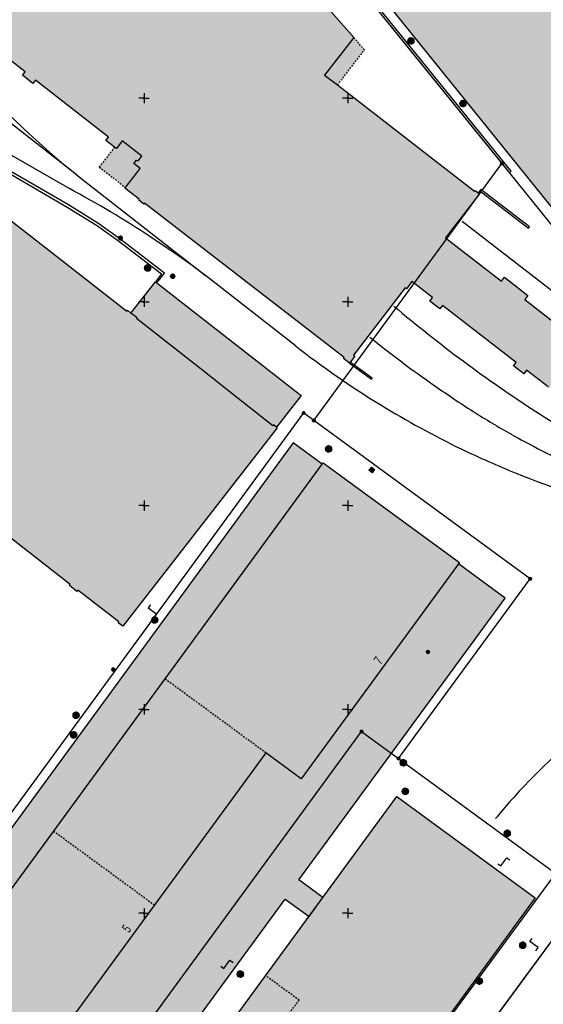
# Model space of a CAD drawing. Header units: metres. Extents: x 2695560 to 2696939, y 1260491 to 1262050.
# Tile 759 of 1005: x 2696311 to 2696375, y 1261264 to 1261384. Entities that reach past the tile are written whole.
import ezdxf

# ---------------------------------------------------------------- set-up
doc = ezdxf.new("R2010")
doc.units = ezdxf.units.M
doc.linetypes.add('AUSGEZOGEN', pattern=[0])
doc.linetypes.add('VERDECKT2_S2', pattern=[0.36, 0.2, -0.16])
for name, color, linetype in [('XR$1$AV_Flächen (EO)', 7, 'AUSGEZOGEN'), ('XR$1$AV_Gebäudeflächen (BB)', 7, 'AUSGEZOGEN'), ('XR$1$AV_Gebäudeflächen (EO)', 7, 'AUSGEZOGEN'), ('XR$1$AV_Gebäudeflächen ut.', 7, 'AUSGEZOGEN'), ('XR$1$AV_Grenzpunkte', 7, 'AUSGEZOGEN'), ('XR$1$AV_Haus-Nr.', 7, 'AUSGEZOGEN'), ('XR$1$AV_Koordinatennetzpunkte', 7, 'AUSGEZOGEN'), ('XR$1$AV_Linien (BB)', 7, 'AUSGEZOGEN'), ('XR$1$AV_Linien (EO)', 7, 'AUSGEZOGEN'), ('XR$1$AW_LK_Schachtdeckel', 24, 'AUSGEZOGEN'), ('XR$1$AW_LK_Zwischenpunkt', 24, 'AUSGEZOGEN'), ('XR$1$Liegenschaftsgrenzen', 7, 'AUSGEZOGEN'), ('XR$1$PFAV', 255, 'AUSGEZOGEN'), ('XR$1$PFAW', 255, 'AUSGEZOGEN'), ('XR$1$PFWA', 255, 'AUSGEZOGEN'), ('XR$1$RP_Abstandslinie', 7, 'AUSGEZOGEN'), ('XR$1$WA_LK_Absperrarmatur', 171, 'AUSGEZOGEN'), ('XR$1$WA_LK_Hydrant', 171, 'AUSGEZOGEN')]:
    doc.layers.add(name, color=color, linetype=linetype)
doc.styles.add('ARIAL', font='arial.ttf')

# ---------------------------------------------------------------- blocks, each defined once
blk = doc.blocks.new('COMPLEXOBJECT_986')
at = {"layer": 'XR$1$AV_Linien (EO)', "color": 7, "linetype": 'AUSGEZOGEN', "transparency": 33554687}
blk.add_line((6364.05, 11359.9), (6376.47, 11350.27), dxfattribs=at)
for centre, radius, start, end in [((6320.9, 11280.82), 88.95, 46.5037, 51.3357), ((6320.95, 11280.9), 88.85, 38.049, 46.4913)]:
    blk.add_arc(centre, radius, start, end, dxfattribs=at)
blk = doc.blocks.new('COMPLEXOBJECT_988')
at = {"layer": 'XR$1$AV_Linien (EO)', "color": 7, "linetype": 'AUSGEZOGEN', "transparency": 33554687}
for centre, radius, start, end in [((6446.42, 11462.74), 149.96, 231.3203, 235.1285), ((6446, 11462.12), 149.21, 235.1268, 237.3085), ((6425.35, 11431.37), 112.18, 237.6984, 240.4857), ((6440.67, 11461.81), 146.23, 241.1387, 243.9939), ((6440.77, 11461.93), 146.38, 243.9787, 247.3137)]:
    blk.add_arc(centre, radius, start, end, dxfattribs=at)
blk = doc.blocks.new('COMPLEXOBJECT_1001')
at = {"layer": 'XR$1$AV_Linien (EO)', "color": 7, "linetype": 'AUSGEZOGEN', "transparency": 33554687}
for centre, radius, start, end in [((6465.91, 11479.92), 170.79, 229.793, 237.0767), ((6529.78, 11582.74), 291.83, 237.5232, 238.7778), ((6526.21, 11576.8), 284.89, 238.772, 240.3797)]:
    blk.add_arc(centre, radius, start, end, dxfattribs=at)
blk = doc.blocks.new('COMPLEXOBJECT_1013')
at = {"layer": 'XR$1$AV_Linien (EO)', "color": 7, "linetype": 'AUSGEZOGEN', "transparency": 33554687}
blk.add_line((6294.2, 11388.44), (6303.72, 11377.9), dxfattribs=at)
for centre, radius, start, end in [((6195.23, 11296.46), 135.26, 49.0326, 51.2902), ((6216.96, 11320.48), 102.88, 46.2074, 49.4025), ((6216.36, 11319.88), 103.73, 41.3719, 46.1971), ((6387.25, 11453.29), 112.53, 222.0675, 231.2913)]:
    blk.add_arc(centre, radius, start, end, dxfattribs=at)
blk = doc.blocks.new('COMPLEXOBJECT_1015')
at = {"layer": 'XR$1$AV_Linien (EO)', "color": 7, "linetype": 'AUSGEZOGEN', "transparency": 33554687}
blk.add_line((6343.55, 11344.64), (6332.56, 11353.22), dxfattribs=at)
for centre, radius, start, end in [((6413.63, 11434.51), 113.97, 232.0497, 238.479), ((6413.66, 11434.6), 114.06, 238.4896, 244.1423), ((6417.09, 11443.05), 123.16, 244.424, 247.8576), ((6416.91, 11442.6), 122.67, 247.8545, 254.197)]:
    blk.add_arc(centre, radius, start, end, dxfattribs=at)
blk = doc.blocks.new('COMPLEXOBJECT_1030')
at = {"layer": 'XR$1$AV_Linien (EO)', "color": 7, "linetype": 'AUSGEZOGEN', "transparency": 33554687}
blk.add_line((6301.26, 11372.28), (6315.84, 11363.9), dxfattribs=at)
for centre, radius, start, end in [((6313.83, 11477.27), 101.9, 247.5442, 250.8075), ((6314.51, 11479.17), 103.91, 250.7989, 252.6634), ((6261.96, 11306.09), 76.97, 64.7396, 73.7199), ((6261.73, 11305.63), 77.48, 59.3265, 64.7297), ((6253.94, 11248.49), 130.96, 56.7045, 61.7938), ((6253.9, 11248.43), 131.03, 53.1044, 56.7039)]:
    blk.add_arc(centre, radius, start, end, dxfattribs=at)
blk = doc.blocks.new('COMPLEXOBJECT_1106')
at = {"layer": 'XR$1$AV_Linien (EO)', "color": 7, "linetype": 'AUSGEZOGEN', "transparency": 33554687}
blk.add_line((6378.53, 11297.02), (6387.58, 11304.36), dxfattribs=at)
for centre, radius, start, end in [((6427.34, 11237.93), 76.64, 129.5581, 136.4872), ((6422.93, 11241.97), 70.66, 136.3983, 140.8293)]:
    blk.add_arc(centre, radius, start, end, dxfattribs=at)
blk = doc.blocks.new('BAV15')
at = {"layer": 'XR$1$PFAV', "transparency": 33554687}
blk.add_hatch(color=7, dxfattribs=at).paths.add_polyline_path([(0.5, 0), (0.49, 0.1), (0.46, 0.2), (0.41, 0.29), (0.34, 0.36), (0.26, 0.42), (0.17, 0.47), (0.08, 0.49), (-0.03, 0.5), (-0.13, 0.48), (-0.22, 0.45), (-0.31, 0.4), (-0.38, 0.33), (-0.44, 0.24), (-0.48, 0.15), (-0.5, 0.05), (-0.5, -0.05), (-0.48, -0.15), (-0.44, -0.24), (-0.38, -0.33), (-0.31, -0.4), (-0.22, -0.45), (-0.13, -0.48), (-0.03, -0.5), (0.08, -0.49), (0.17, -0.47), (0.26, -0.42), (0.34, -0.36), (0.41, -0.29), (0.46, -0.2), (0.49, -0.1)])
at = {"color": 7, "transparency": 33554687}
for start, end in [(90, 270), (270, 90)]:
    blk.add_arc((0, 0), 0.5, start, end, dxfattribs=at)
at = {"layer": 'XR$1$PFAV', "transparency": 33554687}
blk.add_circle((0, 0), 0.5, dxfattribs=at)
blk = doc.blocks.new('BAV2041')
at = {"color": 7, "transparency": 33554687}
for p, q in [((-0.05, 0), (-0.5, 0)), ((0, 0.5), (0, 0.05)), ((0.05, 0), (0.5, 0)), ((0, -0.05), (0, -0.5))]:
    blk.add_line(p, q, dxfattribs=at)
blk.add_circle((0, 0), 0.05, dxfattribs=at)
for start, end in [(90, 270), (270, 90)]:
    blk.add_arc((0, 0), 0.05, start, end, dxfattribs=at)
blk = doc.blocks.new('BAW2093')
at = {"transparency": 33554687}
blk.add_lwpolyline([(-0.375, -0.5), (0, -0.5), (0, 0.5), (0.375, 0.5)], dxfattribs=at)
blk = doc.blocks.new('BAW2082')
at = {"layer": 'XR$1$PFAW', "transparency": 33554687}
blk.add_hatch(color=7, dxfattribs=at).paths.add_polyline_path([(0.51, 0), (0.5, 0.1), (0.47, 0.19), (0.42, 0.28), (0.35, 0.36), (0.27, 0.42), (0.18, 0.47), (0.08, 0.49), (-0.02, 0.5), (-0.12, 0.48), (-0.21, 0.45), (-0.3, 0.39), (-0.37, 0.32), (-0.43, 0.24), (-0.47, 0.15), (-0.49, 0.05), (-0.49, -0.05), (-0.47, -0.15), (-0.43, -0.25), (-0.37, -0.33), (-0.3, -0.4), (-0.21, -0.45), (-0.12, -0.49), (-0.02, -0.5), (0.08, -0.5), (0.18, -0.47), (0.27, -0.43), (0.35, -0.37), (0.42, -0.29), (0.47, -0.2), (0.5, -0.1)])
at = {"transparency": 33554687}
for start, end in [(91.1948, 268.8052), (268.8052, 91.1948)]:
    blk.add_arc((0.01, 0), 0.5, start, end, dxfattribs=at)
at = {"layer": 'XR$1$PFAW', "transparency": 33554687}
blk.add_circle((0.01, 0), 0.5, dxfattribs=at)
blk = doc.blocks.new('BAW2088')
at = {"layer": 'XR$1$PFAW', "transparency": 33554687}
blk.add_hatch(color=253, dxfattribs=at).paths.add_polyline_path([(0.51, 0), (0.5, 0.1), (0.47, 0.2), (0.42, 0.29), (0.35, 0.36), (0.27, 0.42), (0.18, 0.47), (0.09, 0.49), (-0.01, 0.5), (-0.11, 0.48), (-0.21, 0.45), (-0.3, 0.4), (-0.37, 0.33), (-0.43, 0.24), (-0.47, 0.15), (-0.49, 0.05), (-0.49, -0.05), (-0.47, -0.15), (-0.43, -0.24), (-0.37, -0.33), (-0.3, -0.4), (-0.21, -0.45), (-0.11, -0.48), (-0.01, -0.5), (0.09, -0.49), (0.18, -0.47), (0.27, -0.42), (0.35, -0.36), (0.42, -0.29), (0.47, -0.2), (0.5, -0.1)])
at = {"transparency": 33554687}
for start, end in [(91.1948, 268.8052), (268.8052, 91.1948)]:
    blk.add_arc((0.01, 0), 0.5, start, end, dxfattribs=at)
at = {"layer": 'XR$1$PFAW', "transparency": 33554687}
blk.add_circle((0.01, 0), 0.5, dxfattribs=at)
blk = doc.blocks.new('BAW2081')
at = {"layer": 'XR$1$PFAW', "transparency": 33554687}
blk.add_hatch(color=7, dxfattribs=at).paths.add_polyline_path([(0.5, 0), (0.49, 0.1), (0.46, 0.2), (0.41, 0.29), (0.34, 0.36), (0.26, 0.42), (0.17, 0.47), (0.08, 0.49), (-0.03, 0.5), (-0.13, 0.48), (-0.22, 0.45), (-0.31, 0.4), (-0.38, 0.33), (-0.44, 0.24), (-0.48, 0.15), (-0.5, 0.05), (-0.5, -0.05), (-0.48, -0.15), (-0.44, -0.24), (-0.38, -0.33), (-0.31, -0.4), (-0.22, -0.45), (-0.13, -0.48), (-0.03, -0.5), (0.08, -0.49), (0.17, -0.47), (0.26, -0.42), (0.34, -0.36), (0.41, -0.29), (0.46, -0.2), (0.49, -0.1)])
at = {"transparency": 33554687}
blk.add_line((-0.43, -0.25), (0, 0), dxfattribs=at)
blk.add_lwpolyline([(0, 0.5), (0, 0), (0.43, -0.25)], dxfattribs=at)
for start, end in [(90, 180), (180, 270), (0, 90), (270, 0)]:
    blk.add_arc((0, 0), 0.5, start, end, dxfattribs=at)
at = {"layer": 'XR$1$PFAW', "transparency": 33554687}
blk.add_circle((0, 0), 0.5, dxfattribs=at)
blk = doc.blocks.new('BAW2089')
at = {"layer": 'XR$1$PFAW', "transparency": 33554687}
blk.add_hatch(color=7, dxfattribs=at).paths.add_polyline_path([(-0.5, 0.5), (-0.5, -0.5), (0.5, -0.5), (0.5, 0.5)])
at = {"transparency": 33554687}
blk.add_lwpolyline([(-0.5, 0.5), (0.5, 0.5), (0.5, -0.5), (-0.5, -0.5), (-0.5, 0.5)], close=True, dxfattribs=at)
at = {"layer": 'XR$1$PFAW', "transparency": 33554687}
blk.add_lwpolyline([(-0.5, 0.5), (0.5, 0.5), (0.5, -0.5), (-0.5, -0.5), (-0.5, 0.5)], close=True, dxfattribs=at)
blk = doc.blocks.new('BWA2009')
at = {"true_color": 0x000000, "transparency": 33554687}
blk.add_hatch(color=18, dxfattribs=at).paths.add_polyline_path([(0.33, 0), (0.33, 0.07), (0.31, 0.13), (0.27, 0.19), (0.23, 0.24), (0.18, 0.28), (0.12, 0.31), (0.05, 0.33), (-0.02, 0.33), (-0.08, 0.32), (-0.15, 0.3), (-0.2, 0.26), (-0.25, 0.22), (-0.29, 0.16), (-0.32, 0.1), (-0.33, 0.03), (-0.33, -0.03), (-0.32, -0.1), (-0.29, -0.16), (-0.25, -0.22), (-0.2, -0.26), (-0.15, -0.3), (-0.08, -0.32), (-0.02, -0.33), (0.05, -0.33), (0.12, -0.31), (0.18, -0.28), (0.23, -0.24), (0.27, -0.19), (0.31, -0.13), (0.33, -0.07)])
at = {"layer": 'XR$1$PFWA', "transparency": 33554687}
blk.add_hatch(color=7, dxfattribs=at).paths.add_polyline_path([(0.5, 0), (0.49, 0.1), (0.46, 0.2), (0.41, 0.29), (0.34, 0.36), (0.26, 0.42), (0.17, 0.47), (0.08, 0.49), (-0.03, 0.5), (-0.13, 0.48), (-0.22, 0.45), (-0.31, 0.4), (-0.38, 0.33), (-0.44, 0.24), (-0.48, 0.15), (-0.5, 0.05), (-0.5, -0.05), (-0.48, -0.15), (-0.44, -0.24), (-0.38, -0.33), (-0.31, -0.4), (-0.22, -0.45), (-0.13, -0.48), (-0.03, -0.5), (0.08, -0.49), (0.17, -0.47), (0.26, -0.42), (0.34, -0.36), (0.41, -0.29), (0.46, -0.2), (0.49, -0.1)])
at = {"transparency": 33554687}
blk.add_circle((0, 0), 0.333, dxfattribs=at)
for start, end in [(90, 180), (180, 270), (0, 90), (270, 0)]:
    blk.add_arc((0, 0), 0.5, start, end, dxfattribs=at)
at = {"layer": 'XR$1$PFWA', "transparency": 33554687}
blk.add_circle((0, 0), 0.5, dxfattribs=at)
blk = doc.blocks.new('BWA965')
at = {"layer": 'XR$1$PFWA', "transparency": 33554687}
blk.add_hatch(color=7, dxfattribs=at).paths.add_polyline_path([(0, 0.5), (-0.05, 0.5), (-0.1, 0.49), (-0.15, 0.48), (-0.2, 0.46), (-0.24, 0.44), (-0.29, 0.41), (-0.33, 0.38), (-0.36, 0.34), (-0.4, 0.31), (-0.42, 0.26), (-0.45, 0.22), (-0.47, 0.17), (-0.48, 0.13), (-0.49, 0.08), (-0.5, 0.03), (-0.5, -0.03), (-0.49, -0.08), (-0.48, -0.13), (-0.47, -0.17), (-0.45, -0.22), (-0.42, -0.26), (-0.4, -0.31), (-0.36, -0.34), (-0.33, -0.38), (-0.29, -0.41), (-0.24, -0.44), (-0.2, -0.46), (-0.15, -0.48), (-0.1, -0.49), (-0.05, -0.5), (0, -0.5), (0.05, -0.5), (0.1, -0.49), (0.15, -0.48), (0.2, -0.46), (0.24, -0.44), (0.29, -0.41), (0.33, -0.38), (0.36, -0.34), (0.4, -0.31), (0.42, -0.26), (0.45, -0.22), (0.47, -0.17), (0.48, -0.13), (0.49, -0.08), (0.5, -0.03), (0.5, 0.03), (0.49, 0.08), (0.48, 0.13), (0.47, 0.17), (0.45, 0.22), (0.42, 0.26), (0.4, 0.31), (0.36, 0.34), (0.33, 0.38), (0.29, 0.41), (0.24, 0.44), (0.2, 0.46), (0.15, 0.48), (0.1, 0.49), (0.05, 0.5)])
at = {"transparency": 33554687}
blk.add_line((0, 0.5), (0, -0.5), dxfattribs=at)
for start, end in [(90, 270), (270, 90)]:
    blk.add_arc((0, 0), 0.5, start, end, dxfattribs=at)
blk = doc.blocks.new('BWA2008')
at = {"layer": 'XR$1$PFWA', "transparency": 33554687}
blk.add_hatch(color=7, dxfattribs=at).paths.add_polyline_path([(0.5, 0.5), (0.49, 0.6), (0.46, 0.7), (0.41, 0.79), (0.34, 0.86), (0.26, 0.92), (0.17, 0.97), (0.08, 0.99), (-0.03, 1), (-0.13, 0.98), (-0.22, 0.95), (-0.31, 0.9), (-0.38, 0.83), (-0.44, 0.74), (-0.48, 0.65), (-0.5, 0.55), (-0.5, 0.45), (-0.48, 0.35), (-0.44, 0.26), (-0.38, 0.17), (-0.31, 0.1), (-0.22, 0.05), (-0.13, 0.02), (-0.03, 0), (0.08, 0.01), (0.17, 0.03), (0.26, 0.08), (0.34, 0.14), (0.41, 0.21), (0.46, 0.3), (0.49, 0.4)])
at = {"transparency": 33554687}
for start, end in [(90, 180), (180, 270), (0, 90), (270, 0)]:
    blk.add_arc((0, 0.5), 0.5, start, end, dxfattribs=at)
at = {"layer": 'XR$1$PFWA', "transparency": 33554687}
blk.add_circle((0, 0.5), 0.5, dxfattribs=at)

msp = doc.modelspace()

# ---------------------------------------------------------------- hatches: boundary and pattern name
at = {"layer": 'XR$1$AV_Gebäudeflächen (BB)', "true_color": 0xd2d2d2, "transparency": 33554687}
for points in [[(2696303.58, 1261464.54), (2696306.04, 1261460.72), (2696309.27, 1261455.69), (2696307.39, 1261454.43), (2696310.68, 1261449.32), (2696309.2, 1261448.36), (2696311.14, 1261445.34), (2696312.62, 1261446.3), (2696332.54, 1261415.34), (2696372.07, 1261366.34), (2696387.76, 1261346.85), (2696425.31, 1261371.37), (2696424.92, 1261371.98), (2696421.32, 1261377.57), (2696403.87, 1261404.67), (2696403.67, 1261404.54), (2696400.06, 1261410.19), (2696400.26, 1261410.32), (2696386.07, 1261432.37), (2696385.86, 1261432.24), (2696383.32, 1261436.2), (2696383.52, 1261436.32), (2696378.72, 1261443.71), (2696378.83, 1261443.78), (2696378.16, 1261444.86), (2696378.05, 1261444.79), (2696374.47, 1261450.33), (2696374.58, 1261450.4), (2696373.9, 1261451.45), (2696373.73, 1261451.34), (2696370.07, 1261457.07), (2696370.15, 1261457.14), (2696369.45, 1261458.22), (2696369.36, 1261458.17), (2696365.85, 1261463.59), (2696365.94, 1261463.64), (2696365.23, 1261464.74), (2696365.15, 1261464.68), (2696361.68, 1261470.17), (2696361.77, 1261470.23), (2696354.91, 1261480.9), (2696353.85, 1261482.54), (2696353.16, 1261483.62), (2696351.15, 1261486.75), (2696347.73, 1261492.07), (2696347.51, 1261491.93), (2696344.27, 1261496.97), (2696344.49, 1261497.11), (2696339.85, 1261504.34), (2696338.78, 1261503.63), (2696319.11, 1261491.14), (2696303.49, 1261481.11), (2696296.02, 1261476.31), (2696301.17, 1261468.29)], [(2696317.88, 1261418.51), (2696315, 1261414.82), (2696314.74, 1261415.01), (2696311.37, 1261410.67), (2696317.52, 1261405.86), (2696304.92, 1261389.68), (2696300.55, 1261393.14), (2696297.62, 1261389.21), (2696301.35, 1261386.3), (2696300.8, 1261385.6), (2696302.08, 1261384.6), (2696302.4, 1261385.02), (2696311.37, 1261378.02), (2696311.05, 1261377.61), (2696312.34, 1261376.6), (2696312.66, 1261377.01), (2696321.62, 1261370.02), (2696321.3, 1261369.6), (2696322.35, 1261368.79), (2696322.58, 1261368.61), (2696323.3, 1261369.55), (2696325.7, 1261367.7), (2696325.25, 1261367.11), (2696325.17, 1261367.17), (2696325.13, 1261367.12), (2696325.04, 1261367.19), (2696324.71, 1261366.77), (2696325.49, 1261366.17), (2696323.69, 1261363.85), (2696323.62, 1261363.76), (2696325.36, 1261362.42), (2696325.28, 1261362.32), (2696325.96, 1261361.79), (2696326.04, 1261361.9), (2696350.54, 1261342.97), (2696350.46, 1261342.87), (2696351.2, 1261342.3), (2696351.85, 1261343.15), (2696351.69, 1261343.27), (2696358.02, 1261351.53), (2696358.18, 1261351.41), (2696358.85, 1261352.29), (2696361.38, 1261350.36), (2696361.04, 1261349.91), (2696362.29, 1261348.95), (2696362.62, 1261349.37), (2696371.66, 1261342.38), (2696371.33, 1261341.95), (2696372.59, 1261340.98), (2696372.93, 1261341.41), (2696375.57, 1261339.37), (2696375.51, 1261339.29), (2696375.67, 1261339.16), (2696379.9, 1261344.64), (2696379.63, 1261344.85), (2696379.57, 1261344.76), (2696372.71, 1261350.09), (2696373.09, 1261350.59), (2696370.22, 1261352.82), (2696369.85, 1261352.34), (2696362.98, 1261357.67), (2696367.15, 1261363.05), (2696366.6, 1261363.48), (2696366.52, 1261363.38), (2696349.71, 1261376.42), (2696348.13, 1261377.64), (2696351.71, 1261382.25), (2696342.14, 1261393.13), (2696342.24, 1261393.21), (2696340.68, 1261394.99), (2696340.49, 1261394.82), (2696333.22, 1261403.08), (2696333.62, 1261403.43), (2696332.41, 1261404.8), (2696332.03, 1261404.46), (2696324.76, 1261412.73), (2696324.96, 1261412.91), (2696323.86, 1261414.16), (2696323.62, 1261414.15)], [(2696323.35, 1261310), (2696342.33, 1261334.36), (2696342.23, 1261334.44), (2696345.27, 1261338.32), (2696327.38, 1261352.28), (2696324.37, 1261348.43), (2696323.94, 1261348.77), (2696323.86, 1261348.66), (2696315.97, 1261354.83), (2696309.1, 1261360.22), (2696309.18, 1261360.32), (2696308.3, 1261361), (2696308.22, 1261360.9), (2696288.77, 1261376.14), (2696286.33, 1261376.95), (2696286.19, 1261376.77), (2696286.13, 1261376.82), (2696285.67, 1261376.24), (2696285.98, 1261375.99), (2696282.87, 1261372.02), (2696282.57, 1261372.25), (2696281.87, 1261371.36), (2696282.18, 1261371.11), (2696279.58, 1261367.79), (2696279.28, 1261368.03), (2696278.58, 1261367.14), (2696278.9, 1261366.9), (2696276.29, 1261363.57), (2696275.99, 1261363.81), (2696275.3, 1261362.92), (2696275.61, 1261362.68), (2696273, 1261359.34), (2696272.7, 1261359.58), (2696272.02, 1261358.72), (2696272.33, 1261358.47), (2696269.22, 1261354.5), (2696268.92, 1261354.73), (2696267.78, 1261353.28), (2696268.79, 1261352.5), (2696265.35, 1261348.06), (2696276.67, 1261339.25), (2696277.09, 1261339.79), (2696278.65, 1261338.58), (2696278.23, 1261338.04), (2696285.17, 1261332.65), (2696288.67, 1261337.15), (2696289.29, 1261336.67), (2696289.21, 1261336.56), (2696290.1, 1261335.86), (2696290.19, 1261335.97), (2696316.9, 1261315.11), (2696316.82, 1261315), (2696317.73, 1261314.28), (2696317.86, 1261314.44), (2696322.87, 1261310.53), (2696322.79, 1261310.43)], [(2696272.73, 1261195.47), (2696287.4, 1261215.59), (2696284.64, 1261217.61), (2696340.93, 1261294.46), (2696345.27, 1261291.27), (2696364.68, 1261317.82), (2696347.94, 1261330.06), (2696272.27, 1261226.66), (2696257.56, 1261206.59), (2696263.35, 1261202.41), (2696267.58, 1261199.31)], [(2696287.74, 1261192.77), (2696286.13, 1261193.96), (2696284.72, 1261192.04), (2696286.33, 1261190.85), (2696283.85, 1261187.47), (2696279.89, 1261190.36), (2696274.47, 1261183), (2696274.16, 1261183.23), (2696271.82, 1261180.05), (2696276.04, 1261176.88), (2696275.87, 1261176.66), (2696291.81, 1261164.55), (2696304.78, 1261182.17), (2696317.06, 1261198.88), (2696373.97, 1261276.68), (2696356.99, 1261289.11), (2696340.9, 1261267.13), (2696334.6, 1261258.55), (2696338.73, 1261255.54), (2696304.18, 1261208.31), (2696300.84, 1261210.63)]]:
    msp.add_hatch(color=254, dxfattribs=at).paths.add_polyline_path(points)
at = {"layer": 'XR$1$AV_Gebäudeflächen (EO)', "true_color": 0xebebeb, "transparency": 33554687}
for points in [[(2696349.71, 1261376.42), (2696353.03, 1261380.74), (2696351.71, 1261382.25), (2696348.13, 1261377.64)], [(2696320.46, 1261366.35), (2696323.69, 1261363.85), (2696325.49, 1261366.17), (2696324.71, 1261366.77), (2696325.04, 1261367.19), (2696325.13, 1261367.12), (2696325.17, 1261367.17), (2696325.25, 1261367.11), (2696325.7, 1261367.7), (2696323.3, 1261369.55), (2696322.58, 1261368.61), (2696322.35, 1261368.79)]]:
    msp.add_hatch(color=7, dxfattribs=at).paths.add_polyline_path(points)
at = {"layer": 'XR$1$AV_Gebäudeflächen ut.', "true_color": 0xf5f5f5, "transparency": 33554687}
for points in [[(2696347.83, 1261329.9), (2696344.27, 1261332.5), (2696254.15, 1261209.37), (2696257.69, 1261206.78), (2696272.27, 1261226.66)], [(2696272.87, 1261195.67), (2696276.14, 1261193.27), (2696284.65, 1261204.9), (2696288.69, 1261201.95), (2696305.51, 1261224.94), (2696312.56, 1261219.77), (2696313.98, 1261221.71), (2696310.72, 1261224.1), (2696315.9, 1261231.17), (2696312.1, 1261233.94), (2696343.28, 1261276.54), (2696346.22, 1261274.39), (2696347.93, 1261276.73), (2696344.99, 1261278.88), (2696370.3, 1261313.45), (2696364.56, 1261317.65), (2696345.27, 1261291.27), (2696340.93, 1261294.46), (2696284.64, 1261217.61), (2696287.4, 1261215.59)]]:
    msp.add_hatch(color=7, dxfattribs=at).paths.add_polyline_path(points)

# ---------------------------------------------------------------- linework, layer by layer
at = {"layer": 'XR$1$AV_Flächen (EO)', "color": 7, "linetype": 'VERDECKT2_S2', "transparency": 33554687}
for p, q in [((2696322.35, 1261368.79), (2696320.46, 1261366.35)), ((2696320.46, 1261366.35), (2696323.69, 1261363.85))]:
    msp.add_line(p, q, dxfattribs=at)
at = {"layer": 'XR$1$AV_Flächen (EO)', "color": 7, "linetype": 'AUSGEZOGEN', "transparency": 33554687}
msp.add_line((2696346.22, 1261274.39), (2696347.93, 1261276.73), dxfattribs=at)
for points in [[(2696306.09, 1261453.63), (2696305.92, 1261453.52), (2696330.41, 1261415.44), (2696330.91, 1261414.81), (2696331.06, 1261414.93), (2696336.4, 1261408.15), (2696370.81, 1261365.66), (2696371.05, 1261365.85), (2696336.64, 1261408.33), (2696330.81, 1261415.73), (2696306.34, 1261453.79), (2696306.09, 1261453.63)], [(2696327.54, 1261352.16), (2696328.47, 1261353.35), (2696323.02, 1261357.54), (2696320.32, 1261359.48), (2696316.69, 1261361.7), (2696306.49, 1261367.62), (2696306.34, 1261367.36), (2696316.53, 1261361.44), (2696320.15, 1261359.23), (2696322.84, 1261357.3), (2696328.12, 1261353.23), (2696327.38, 1261352.28), (2696327.54, 1261352.16)], [(2696366.99, 1261363.17), (2696367.15, 1261363.05), (2696367.36, 1261363.32), (2696373.17, 1261358.85), (2696373.29, 1261359), (2696367.32, 1261363.6), (2696366.99, 1261363.17)], [(2696353.98, 1261340.44), (2696351.29, 1261342.43), (2696351.2, 1261342.3), (2696353.88, 1261340.31), (2696353.98, 1261340.44)]]:
    msp.add_lwpolyline(points, close=True, dxfattribs=at)
for points in [[(2696351.71, 1261382.25), (2696348.13, 1261377.64), (2696349.71, 1261376.42)], [(2696323.69, 1261363.85), (2696325.49, 1261366.17), (2696324.71, 1261366.77), (2696325.04, 1261367.19), (2696325.13, 1261367.12), (2696325.17, 1261367.17), (2696325.25, 1261367.11), (2696325.7, 1261367.7), (2696323.3, 1261369.55), (2696322.58, 1261368.61), (2696322.35, 1261368.79)], [(2696347.83, 1261329.9), (2696344.27, 1261332.5), (2696254.15, 1261209.37), (2696257.69, 1261206.78)], [(2696257.69, 1261206.78), (2696272.27, 1261226.66), (2696347.83, 1261329.9)], [(2696364.56, 1261317.65), (2696345.27, 1261291.27), (2696340.93, 1261294.46), (2696284.64, 1261217.61), (2696287.4, 1261215.59), (2696272.87, 1261195.67)], [(2696347.93, 1261276.73), (2696344.99, 1261278.88), (2696370.3, 1261313.45), (2696364.56, 1261317.65)], [(2696313.98, 1261221.71), (2696310.72, 1261224.1), (2696315.9, 1261231.17), (2696312.1, 1261233.94), (2696343.28, 1261276.54), (2696346.22, 1261274.39)]]:
    msp.add_lwpolyline(points, dxfattribs=at)
at = {"layer": 'XR$1$AV_Flächen (EO)', "color": 7, "linetype": 'VERDECKT2_S2', "transparency": 33554687}
msp.add_lwpolyline([(2696349.71, 1261376.42), (2696353.03, 1261380.74), (2696351.71, 1261382.25)], dxfattribs=at)
at = {"layer": 'XR$1$AV_Linien (BB)', "color": 7, "linetype": 'AUSGEZOGEN', "transparency": 33554687}
for points in [[(2696387.76, 1261346.85), (2696372.07, 1261366.34), (2696332.54, 1261415.34), (2696312.62, 1261446.3), (2696311.14, 1261445.34), (2696309.2, 1261448.36), (2696310.68, 1261449.32), (2696307.39, 1261454.43), (2696309.27, 1261455.69), (2696306.04, 1261460.72)], [(2696342.14, 1261393.13), (2696351.71, 1261382.25), (2696348.13, 1261377.64), (2696349.71, 1261376.42), (2696366.52, 1261363.38), (2696366.6, 1261363.48), (2696367.15, 1261363.05), (2696362.98, 1261357.67), (2696369.85, 1261352.34), (2696370.22, 1261352.82), (2696373.09, 1261350.59), (2696372.71, 1261350.09), (2696379.57, 1261344.76)], [(2696351.69, 1261343.27), (2696351.85, 1261343.15), (2696351.2, 1261342.3), (2696350.46, 1261342.87), (2696350.54, 1261342.97), (2696326.04, 1261361.9), (2696325.96, 1261361.79), (2696325.28, 1261362.32), (2696325.36, 1261362.42), (2696323.62, 1261363.76), (2696323.69, 1261363.85), (2696325.49, 1261366.17), (2696324.71, 1261366.77), (2696325.04, 1261367.19), (2696325.13, 1261367.12), (2696325.17, 1261367.17), (2696325.25, 1261367.11), (2696325.7, 1261367.7), (2696323.3, 1261369.55), (2696322.58, 1261368.61), (2696322.35, 1261368.79), (2696321.3, 1261369.6), (2696321.62, 1261370.02), (2696312.66, 1261377.01), (2696312.34, 1261376.6), (2696311.05, 1261377.61), (2696311.37, 1261378.02), (2696302.4, 1261385.02)], [(2696309.1, 1261360.22), (2696315.97, 1261354.83), (2696323.86, 1261348.66), (2696323.94, 1261348.77), (2696324.37, 1261348.43), (2696327.38, 1261352.28), (2696345.27, 1261338.32), (2696342.23, 1261334.44), (2696342.33, 1261334.36), (2696323.35, 1261310), (2696323.35, 1261310), (2696322.79, 1261310.43), (2696322.87, 1261310.53), (2696317.86, 1261314.44), (2696317.73, 1261314.28), (2696316.82, 1261315), (2696316.9, 1261315.11), (2696290.19, 1261335.97)], [(2696375.57, 1261339.37), (2696372.93, 1261341.41), (2696372.59, 1261340.98), (2696371.33, 1261341.95), (2696371.66, 1261342.38), (2696362.62, 1261349.37), (2696362.29, 1261348.95), (2696361.04, 1261349.91), (2696361.38, 1261350.36), (2696358.85, 1261352.29), (2696358.18, 1261351.41), (2696358.02, 1261351.53), (2696351.69, 1261343.27)], [(2696257.56, 1261206.59), (2696272.27, 1261226.66), (2696347.94, 1261330.06), (2696364.68, 1261317.82), (2696345.27, 1261291.27), (2696340.93, 1261294.46), (2696284.64, 1261217.61), (2696287.4, 1261215.59)], [(2696308.42, 1261179.5), (2696328.99, 1261207.55), (2696360.83, 1261250.81), (2696393.03, 1261294.5), (2696410.89, 1261318.85)], [(2696304.18, 1261208.31), (2696338.73, 1261255.54), (2696334.6, 1261258.55), (2696340.9, 1261267.13), (2696356.99, 1261289.11), (2696373.97, 1261276.68), (2696317.06, 1261198.88)]]:
    msp.add_lwpolyline(points, dxfattribs=at)
at = {"layer": 'XR$1$AV_Linien (EO)', "color": 7, "linetype": 'AUSGEZOGEN', "transparency": 33554687}
for q in [(2696275.12, 1261398.63), (2696333.53, 1261353.03)]:
    msp.add_line((2696317.85, 1261365.29), q, dxfattribs=at)
at = {"layer": 'XR$1$AV_Linien (EO)', "color": 7, "linetype": 'VERDECKT2_S2', "transparency": 33554687}
for p, q in [((2696340.93, 1261294.46), (2696328.54, 1261303.55)), ((2696314.88, 1261284.88), (2696327.27, 1261275.8))]:
    msp.add_line(p, q, dxfattribs=at)
at = {"layer": 'XR$1$AV_Linien (EO)', "color": 7, "linetype": 'AUSGEZOGEN', "transparency": 33554687}
for points in [[(2696327.54, 1261352.16), (2696328.47, 1261353.35), (2696323.02, 1261357.54), (2696320.32, 1261359.48), (2696316.69, 1261361.7), (2696306.49, 1261367.62), (2696306.34, 1261367.36), (2696316.53, 1261361.44), (2696320.15, 1261359.23), (2696322.84, 1261357.3), (2696328.12, 1261353.23), (2696327.38, 1261352.28), (2696327.54, 1261352.16)], [(2696353.98, 1261340.44), (2696351.29, 1261342.43), (2696351.2, 1261342.3), (2696353.88, 1261340.31), (2696353.98, 1261340.44)]]:
    msp.add_lwpolyline(points, close=True, dxfattribs=at)
msp.add_lwpolyline([(2696342.23, 1261334.44), (2696341.88, 1261334.72), (2696341.8, 1261334.61), (2696336.75, 1261338.57), (2696333.17, 1261341.37), (2696325.03, 1261347.75), (2696325.11, 1261347.85), (2696324.37, 1261348.43)], dxfattribs=at)
at = {"layer": 'XR$1$AV_Linien (EO)', "color": 7, "linetype": 'VERDECKT2_S2', "transparency": 33554687}
msp.add_lwpolyline([(2696338.73, 1261255.54), (2696345.01, 1261264.13), (2696340.9, 1261267.13)], dxfattribs=at)
at = {"layer": 'XR$1$Liegenschaftsgrenzen', "color": 7, "linetype": 'AUSGEZOGEN', "transparency": 33554687}
for p, q in [((2696346.82, 1261335.26), (2696369.9, 1261366.79)), ((2696357.22, 1261293.77), (2696380.13, 1261277))]:
    msp.add_line(p, q, dxfattribs=at)
for points in [[(2696331.06, 1261414.93), (2696336.4, 1261408.15), (2696369.9, 1261366.79)], [(2696369.9, 1261366.79), (2696405.44, 1261322.73), (2696410.89, 1261318.85)], [(2696346.82, 1261335.26), (2696345.56, 1261336.18), (2696243.09, 1261196.16)], [(2696357.22, 1261293.77), (2696373.37, 1261315.83), (2696346.82, 1261335.26)], [(2696293.43, 1261216.14), (2696352.68, 1261297.09), (2696357.22, 1261293.77)], [(2696380.13, 1261277), (2696360.83, 1261250.81), (2696328.99, 1261207.55), (2696297.78, 1261164.99)]]:
    msp.add_lwpolyline(points, dxfattribs=at)
at = {"layer": 'XR$1$RP_Abstandslinie', "color": 7, "linetype": 'AUSGEZOGEN', "transparency": 33554687}
msp.add_lwpolyline([(2696325.49, 1261210.27), (2696340.85, 1261231.17), (2696370.47, 1261271.45), (2696400.09, 1261311.74), (2696433.61, 1261357.34)], dxfattribs=at)

# ---------------------------------------------------------------- block references
at = {"layer": 'XR$1$AV_Grenzpunkte', "color": 7, "linetype": 'AUSGEZOGEN', "lineweight": -3, "transparency": 33554687, "xscale": 0.3249999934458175, "yscale": 0.3249999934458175}
for p in [(2696369.9, 1261366.79), (2696345.56, 1261336.18), (2696346.82, 1261335.26), (2696373.37, 1261315.83), (2696352.68, 1261297.09), (2696357.22, 1261293.77)]:
    msp.add_blockref('BAV15', p, dxfattribs=at)
at = {"layer": 'XR$1$AV_Koordinatennetzpunkte', "color": 7, "linetype": 'AUSGEZOGEN', "lineweight": -3, "transparency": 33554687, "xscale": 1.25, "yscale": 1.25}
for p in [(2696325.97, 1261374.81), (2696350.97, 1261374.81), (2696325.97, 1261349.81), (2696350.97, 1261349.81), (2696325.97, 1261324.81), (2696350.97, 1261324.81), (2696325.97, 1261299.81), (2696350.97, 1261299.81), (2696325.97, 1261274.81), (2696350.97, 1261274.81)]:
    msp.add_blockref('BAV2041', p, dxfattribs=at)
at = {"layer": 'XR$1$AV_Linien (EO)', "color": 7, "linetype": 'AUSGEZOGEN', "lineweight": -3, "transparency": 33554687}
for name in ['COMPLEXOBJECT_1013', 'COMPLEXOBJECT_1030', 'COMPLEXOBJECT_986', 'COMPLEXOBJECT_1015', 'COMPLEXOBJECT_1001', 'COMPLEXOBJECT_988', 'COMPLEXOBJECT_1106']:
    msp.add_blockref(name, (2690000.97, 1249999.81), dxfattribs=at)
at = {"layer": 'XR$1$AW_LK_Schachtdeckel', "color": 24, "linetype": 'AUSGEZOGEN', "lineweight": -3, "transparency": 33554687}
for name, p, xscale, yscale, rotation in [('BAW2082', (2696358.73, 1261381.82), 0.7499999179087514, 0.7499999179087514, 129.7179260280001), ('BAW2082', (2696365.11, 1261374.14), 0.7499999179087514, 0.7499999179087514, 129.7179260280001), ('BAW2089', (2696353.92, 1261329.19), 0.5000000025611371, 0.5000000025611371, 232.485751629), ('BAW2088', (2696372.45, 1261270.87), 0.7578193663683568, 0.7578193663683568, 323.796415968), ('BAW2088', (2696367.11, 1261266.47), 0.7578193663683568, 0.7578193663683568, 323.647566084)]:
    msp.add_blockref(name, p, dxfattribs=dict(at, xscale=xscale, yscale=yscale, rotation=rotation))
for name, p, xscale, yscale in [('BAW2088', (2696348.61, 1261331.77), 0.7578193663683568, 0.7578193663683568), ('BAW2082', (2696327.29, 1261310.79), 0.7499999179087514, 0.7499999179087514), ('BAW2081', (2696360.81, 1261306.86), 0.3749999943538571, 0.3749999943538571), ('BAW2081', (2696322.2, 1261304.7), 0.3749999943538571, 0.3749999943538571), ('BAW2082', (2696317.63, 1261299.09), 0.7499999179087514, 0.7499999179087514), ('BAW2088', (2696317.33, 1261296.68), 0.7578193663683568, 0.7578193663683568), ('BAW2088', (2696357.79, 1261293.25), 0.7578193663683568, 0.7578193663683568), ('BAW2082', (2696358.04, 1261289.75), 0.7499999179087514, 0.7499999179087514), ('BAW2088', (2696370.54, 1261284.6), 0.7578193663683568, 0.7578193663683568), ('BAW2088', (2696337.79, 1261267.32), 0.7578193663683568, 0.7578193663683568)]:
    msp.add_blockref(name, p, dxfattribs=dict(at, xscale=xscale, yscale=yscale))
at = {"layer": 'XR$1$AW_LK_Zwischenpunkt', "color": 24, "linetype": 'AUSGEZOGEN', "lineweight": -3, "transparency": 33554687}
for p, xscale, yscale, rotation in [((2696327, 1261311.9), 1.250000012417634, 1.250000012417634, 233.8255340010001), ((2696370.13, 1261281.1), 1.250000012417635, 1.250000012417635, 323.788128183), ((2696373.83, 1261270.95), 1.250000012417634, 1.250000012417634, 53.06051313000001), ((2696336.15, 1261268.52), 1.250000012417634, 1.250000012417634, 323.787868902)]:
    msp.add_blockref('BAW2093', p, dxfattribs=dict(at, xscale=xscale, yscale=yscale, rotation=rotation))
at = {"layer": 'XR$1$WA_LK_Absperrarmatur', "color": 171, "linetype": 'AUSGEZOGEN', "lineweight": -3, "transparency": 33554687}
for name, p, xscale, yscale, rotation in [('BWA965', (2696323.09, 1261357.64), 0.475528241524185, 0.475528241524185, 323.764223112), ('BWA2008', (2696329.69, 1261352.8), 0.4999999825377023, 0.4999999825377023, 53.76422311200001)]:
    msp.add_blockref(name, p, dxfattribs=dict(at, xscale=xscale, yscale=yscale, rotation=rotation))
at = {"layer": 'XR$1$WA_LK_Hydrant', "color": 171, "linetype": 'AUSGEZOGEN', "lineweight": -3, "transparency": 33554687, "xscale": 0.7499999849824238, "yscale": 0.7499999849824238}
msp.add_blockref('BWA2009', (2696326.4, 1261353.98), dxfattribs=at)

# ---------------------------------------------------------------- texts
at = {"layer": 'XR$1$AV_Haus-Nr.', "color": 7, "transparency": 33554687, "char_height": 1.162, "width": 1.0252, "attachment_point": 8, "style": 'ARIAL'}
for s, insert, rotation in [('\\W0.68;7', (2696355.19, 1261305.46), 53.7912), ('\\W0.68;5', (2696324.31, 1261272.55), 53.775)]:
    msp.add_mtext(s, dxfattribs=dict(at, insert=insert, rotation=rotation))

doc.saveas('drawing.dxf')
